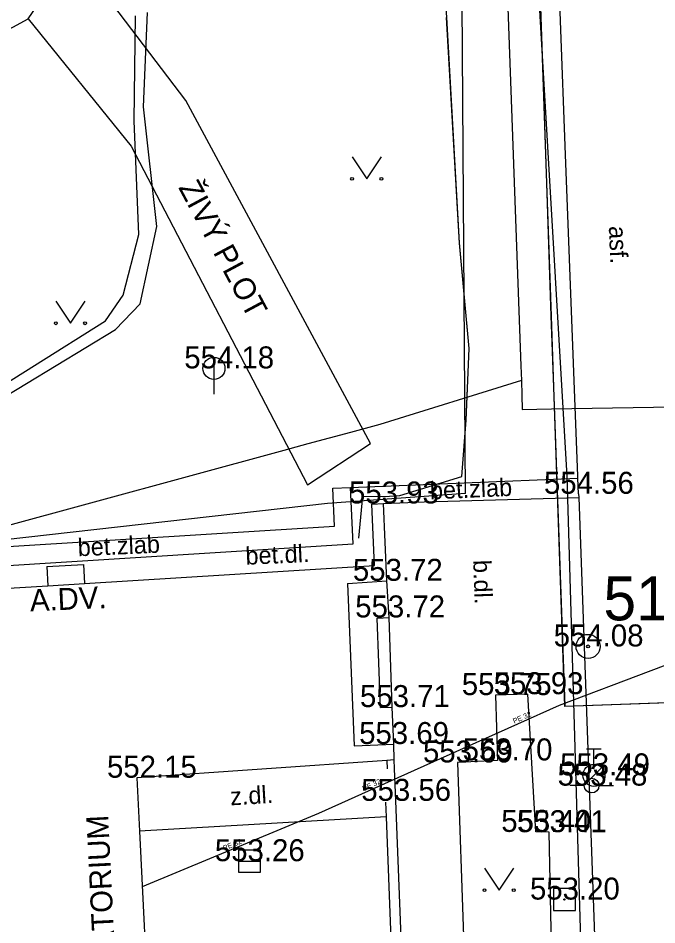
# Model space of a CAD drawing. Extents: x -669393 to -668650, y -1126925 to -1126294.
# Drawn here: x -669260.09 to -669238.27, y -1126465.9 to -1126434.96 of the extents above; entities that cross this region are included whole.
import ezdxf

# ---------------------------------------------------------------- set-up
doc = ezdxf.new("R2010")
doc.units = 0
for name, color, linetype in [('G_Bod_tecka', 7, 'Continuous'), ('G_Bod_vyska', 7, 'Continuous'), ('G_Bodove_pole', 7, 'Continuous'), ('G_Budovy_Objekty', 7, 'Continuous'), ('G_Cesty_Schody', 7, 'Continuous'), ('G_Plochy_zpevnene', 7, 'Continuous'), ('G_Ploty', 7, 'Continuous'), ('G_Ploty_vstupy', 7, 'Continuous'), ('G_Popisy_povrchu', 7, 'Continuous'), ('G_Poznamky_odkaz', 7, 'Continuous'), ('G_Site-kanalizace', 7, 'Continuous'), ('G_Site-Sachty_N', 7, 'Continuous'), ('G_Site-vodovod', 7, 'Continuous'), ('G_Z_ELsilove_podz_kotovane', 7, 'Continuous'), ('G_Z_PLYNY_podz_geodeticky', 7, 'Continuous'), ('G_Z_SPOJE_podz_geodeticky', 7, 'Continuous'), ('G_Z_SPOJE_podz_kotovane', 7, 'Continuous'), ('G_Z_SPOJE_podz_priblizne', 7, 'Continuous'), ('G_Z_SPOJE_podz_zahozene', 7, 'Continuous'), ('G_Z_VODA_podz_kotovane', 7, 'Continuous'), ('G_Zelen-Znacky', 7, 'Continuous'), ('Vrstva 11', 7, 'Continuous'), ('Vrstva 17', 7, 'Continuous'), ('Vrstva 26', 7, 'Continuous'), ('Vrstva 4', 7, 'Continuous')]:
    doc.layers.add(name, color=color, linetype=linetype)

msp = doc.modelspace()

# ---------------------------------------------------------------- linework, layer by layer
at = {"layer": 'G_Bod_tecka'}
for p, q in [((-669253.4, -1126446.91), (-669253.4, -1126446.91)), ((-669240.95, -1126451.19), (-669240.95, -1126451.19)), ((-669247.62, -1126451.52), (-669247.62, -1126451.52)), ((-669247.5, -1126454.16), (-669247.5, -1126454.16)), ((-669247.42, -1126455.41), (-669247.42, -1126455.41)), ((-669240.62, -1126456.4), (-669240.62, -1126456.4)), ((-669243.78, -1126458.06), (-669243.78, -1126458.06)), ((-669242.68, -1126458.03), (-669242.68, -1126458.03)), ((-669247.31, -1126458.47), (-669247.31, -1126458.47)), ((-669247.26, -1126459.73), (-669247.26, -1126459.73)), ((-669245.08, -1126460.36), (-669245.08, -1126460.36)), ((-669243.72, -1126460.29), (-669243.72, -1126460.29)), ((-669256.03, -1126460.88), (-669256.03, -1126460.88)), ((-669240.42, -1126460.8), (-669240.42, -1126460.8)), ((-669240.5, -1126461.15), (-669240.5, -1126461.15)), ((-669247.19, -1126461.67), (-669247.19, -1126461.67)), ((-669242.41, -1126462.73), (-669242.41, -1126462.73)), ((-669241.95, -1126462.74), (-669241.95, -1126462.74)), ((-669252.19, -1126463.73), (-669252.19, -1126463.73)), ((-669241.43, -1126465.04), (-669241.43, -1126465.04))]:
    msp.add_line(p, q, dxfattribs=at)
at = {"layer": 'G_Bodove_pole'}
for radius in [0.412, 0.05]:
    msp.add_circle((-669240.62, -1126456.4), radius, dxfattribs=at)
at = {"layer": 'G_Budovy_Objekty'}
for p, q in [((-669248.01, -1126451.54), (-669247.61, -1126451.52)), ((-669247.92, -1126453.64), (-669248.01, -1126451.54)), ((-669247.5, -1126454.16), (-669247.61, -1126451.52)), ((-669257.82, -1126454.25), (-669247.92, -1126453.64)), ((-669259.07, -1126454.33), (-669257.82, -1126454.25)), ((-669248.84, -1126454.25), (-669247.5, -1126454.16)), ((-669248.84, -1126454.25), (-669248.61, -1126459.79)), ((-669247.42, -1126455.41), (-669247.5, -1126454.16)), ((-669263.29, -1126454.59), (-669259.07, -1126454.33)), ((-669247.82, -1126455.43), (-669247.42, -1126455.41)), ((-669247.71, -1126458.48), (-669247.82, -1126455.43)), ((-669247.31, -1126458.47), (-669247.42, -1126455.41)), ((-669247.71, -1126458.48), (-669247.31, -1126458.47)), ((-669247.26, -1126459.73), (-669247.31, -1126458.47)), ((-669248.61, -1126459.79), (-669247.26, -1126459.73)), ((-669247.24, -1126460.27), (-669247.26, -1126459.73))]:
    msp.add_line(p, q, dxfattribs=at)
for points in [[(-669247.24, -1126460.27), (-669247.49, -1126460.29), (-669256.03, -1126460.88)], [(-669256.03, -1126460.88), (-669255.94, -1126462.71), (-669255.61, -1126469.39)]]:
    msp.add_lwpolyline(points, dxfattribs=at)
at = {"layer": 'G_Cesty_Schody'}
for p, q in [((-669248.65, -1126452.9), (-669248.74, -1126450.97)), ((-669247.61, -1126451.52), (-669246.22, -1126451.46)), ((-669246.22, -1126451.46), (-669240.94, -1126451.32)), ((-669264.38, -1126453.88), (-669248.65, -1126452.9)), ((-669259.11, -1126453.67), (-669257.86, -1126453.6)), ((-669259.11, -1126453.67), (-669259.07, -1126454.33)), ((-669257.86, -1126453.6), (-669257.82, -1126454.25))]:
    msp.add_line(p, q, dxfattribs=at)
at = {"layer": 'G_Plochy_zpevnene'}
for p, q in [((-669249.28, -1126452.3), (-669249.34, -1126451)), ((-669264.42, -1126453.24), (-669249.28, -1126452.3)), ((-669242.68, -1126458.03), (-669243.78, -1126458.06)), ((-669243.78, -1126458.06), (-669243.72, -1126460.29)), ((-669242.41, -1126462.73), (-669242.68, -1126458.03)), ((-669243.72, -1126460.29), (-669245.08, -1126460.36)), ((-669245.08, -1126460.36), (-669244.81, -1126468.07)), ((-669247.52, -1126462.22), (-669255.94, -1126462.71)), ((-669241.95, -1126462.74), (-669242.41, -1126462.73)), ((-669241.8, -1126470.31), (-669241.95, -1126462.74))]:
    msp.add_line(p, q, dxfattribs=at)
for points in [[(-669240.97, -1126450.59), (-669241.4, -1126439.31), (-669241.85, -1126427.43), (-669241.97, -1126424.91), (-669242.28, -1126420.52), (-669242.47, -1126418.691)], [(-669249.34, -1126451), (-669248.74, -1126450.97), (-669240.97, -1126450.66)], [(-669240.95, -1126451.19), (-669240.97, -1126450.66), (-669240.97, -1126450.59)], [(-669240.95, -1126451.19), (-669240.94, -1126451.32), (-669240.1, -1126474.87)]]:
    msp.add_lwpolyline(points, dxfattribs=at)
at = {"layer": 'G_Ploty'}
for p, q in [((-669259.75, -1126434.98), (-669258.21, -1126432.7)), ((-669254.36, -1126437.77), (-669258.21, -1126432.7)), ((-669266.05, -1126438.4), (-669259.75, -1126434.98)), ((-669259.75, -1126434.98), (-669256.23, -1126439.33)), ((-669248.05, -1126449.47), (-669254.36, -1126437.77)), ((-669256.23, -1126439.33), (-669250.2, -1126450.88)), ((-669250.2, -1126450.88), (-669248.05, -1126449.47)), ((-669247.49, -1126460.29), (-669247.48, -1126460.58)), ((-669247.23, -1126460.57), (-669247.24, -1126460.27)), ((-669246.84, -1126470.63), (-669247.19, -1126461.67))]:
    msp.add_line(p, q, dxfattribs=at)
msp.add_lwpolyline([(-669247.54, -1126461.71), (-669247.52, -1126462.22), (-669247.27, -1126468.76), (-669247.24, -1126470.65)], dxfattribs=at)
at = {"layer": 'G_Ploty_vstupy'}
msp.add_lwpolyline([(-669247.19, -1126461.67), (-669247.23, -1126460.57)], dxfattribs=at)
at = {"layer": 'G_Site-kanalizace'}
for p, q in [((-669253.4, -1126446.535), (-669253.4, -1126447.785)), ((-669252.565, -1126463.73), (-669251.815, -1126463.73))]:
    msp.add_line(p, q, dxfattribs=at)
msp.add_lwpolyline([(-669252.565, -1126464.104), (-669251.815, -1126464.104), (-669251.815, -1126463.354), (-669252.565, -1126463.354)], close=True, dxfattribs=at)
msp.add_circle((-669253.4, -1126446.91), 0.375, dxfattribs=at)
at = {"layer": 'G_Site-Sachty_N'}
msp.add_lwpolyline([(-669241.805, -1126465.415), (-669241.055, -1126465.415), (-669241.055, -1126464.665), (-669241.805, -1126464.665)], close=True, dxfattribs=at)
msp.add_circle((-669241.43, -1126465.04), 0.02, dxfattribs=at)
at = {"layer": 'G_Site-vodovod'}
for p, q in [((-669240.67, -1126459.9), (-669240.17, -1126459.9)), ((-669240.42, -1126460.425), (-669240.42, -1126459.9)), ((-669240.685, -1126461.065), (-669240.155, -1126460.535)), ((-669240.75, -1126461.15), (-669241.25, -1126461.15)), ((-669240.25, -1126461.15), (-669239.75, -1126461.15))]:
    msp.add_line(p, q, dxfattribs=at)
for centre, radius in [((-669240.42, -1126460.8), 0.375), ((-669240.5, -1126461.15), 0.25)]:
    msp.add_circle(centre, radius, dxfattribs=at)
at = {"layer": 'G_Z_ELsilove_podz_kotovane'}
for points in [[(-669248.45, -1126452.7), (-669248.32, -1126451.27), (-669247.58, -1126451.28), (-669247.05, -1126451.25), (-669244.93, -1126450.6), (-669244.79, -1126448.67), (-669244.68, -1126446.23), (-669245.01, -1126442.63), (-669245.45, -1126434.93), (-669246.05, -1126425.35), (-669246.928, -1126420.284)], [(-669294.238, -1126484.98), (-669293.805, -1126479.917), (-669293.311, -1126474.694), (-669293.134, -1126470.841), (-669292.916, -1126470.242), (-669292.754, -1126468.991), (-669292.213, -1126467.442), (-669291.269, -1126465.924), (-669289.953, -1126465.075), (-669287.478, -1126464.367), (-669282.756, -1126462.731), (-669280.311, -1126461.704), (-669278.03, -1126460.039), (-669274.204, -1126456.763), (-669270.394, -1126453.865), (-669269.061, -1126452.394), (-669267.07, -1126450.598), (-669265.489, -1126449.819), (-669261.844, -1126448.654), (-669256.767, -1126445.579), (-669255.918, -1126444.71), (-669255.346, -1126442.068), (-669255.801, -1126437.981), (-669255.665, -1126434.767)], [(-669294.703, -1126484.965), (-669294.159, -1126479.826), (-669293.773, -1126474.673), (-669293.472, -1126470.855), (-669293.268, -1126470.321), (-669293.146, -1126469.122), (-669292.654, -1126467.249), (-669291.4, -1126465.552), (-669290.24, -1126464.796), (-669287.41, -1126463.964), (-669282.924, -1126462.475), (-669280.401, -1126461.24), (-669278.377, -1126459.795), (-669274.375, -1126456.475), (-669270.731, -1126453.546), (-669269.236, -1126452.137), (-669267.198, -1126450.324), (-669265.586, -1126449.552), (-669261.964, -1126448.337), (-669257.103, -1126445.287), (-669256.5, -1126444.406), (-669255.97, -1126442.335), (-669256.127, -1126438.463), (-669256.083, -1126434.882)]]:
    msp.add_lwpolyline(points, dxfattribs=at)
at = {"layer": 'G_Z_PLYNY_podz_geodeticky'}
for points in [[(-669244.59, -1126419.449), (-669244.5, -1126420.11), (-669244.07, -1126423.69), (-669243.43, -1126432.72), (-669242.918, -1126446.82)], [(-669242.918, -1126446.82), (-669242.9, -1126447.32), (-669242.885, -1126447.82)], [(-669242.9, -1126447.32), (-669247.73, -1126448.82), (-669248.74, -1126449.1), (-669250.19, -1126449.49), (-669251.01, -1126449.71), (-669260.8, -1126452.37), (-669260.59, -1126454.3)], [(-669242.885, -1126447.82), (-669242.87, -1126448.31), (-669241.87, -1126448.29), (-669237, -1126448.21), (-669236.43, -1126448.2), (-669236.34, -1126452.72), (-669236.74, -1126461.2), (-669237.14, -1126463.65), (-669237.35, -1126465.38), (-669237.15, -1126472.32), (-669236.9, -1126477.96), (-669235.43, -1126477.93)]]:
    msp.add_lwpolyline(points, dxfattribs=at)
at = {"layer": 'G_Z_SPOJE_podz_geodeticky'}
for points in [[(-669244.81, -1126451.18), (-669245.01, -1126421.01), (-669245.212, -1126419.671)], [(-669244.81, -1126451.18), (-669249.52, -1126451.52)], [(-669249.52, -1126451.52), (-669263.78, -1126453.12)]]:
    msp.add_lwpolyline(points, dxfattribs=at)
at = {"layer": 'G_Z_SPOJE_podz_kotovane'}
for points in [[(-669244.81, -1126451.18), (-669245.01, -1126421.01), (-669245.212, -1126419.671)], [(-669236.4, -1126517.15), (-669237.71, -1126510.13), (-669238.65, -1126501.82), (-669239.55, -1126493.17), (-669240.48, -1126479.55), (-669241.34, -1126450.59), (-669242.66, -1126428.08)], [(-669244.81, -1126451.18), (-669249.52, -1126451.52)], [(-669249.52, -1126451.52), (-669263.78, -1126453.12)]]:
    msp.add_lwpolyline(points, dxfattribs=at)
at = {"layer": 'G_Z_SPOJE_podz_priblizne'}
for points in [[(-669244.81, -1126451.18), (-669245.01, -1126421.01), (-669245.212, -1126419.671)], [(-669244.81, -1126451.18), (-669249.52, -1126451.52)], [(-669249.52, -1126451.52), (-669263.78, -1126453.12)]]:
    msp.add_lwpolyline(points, dxfattribs=at)
at = {"layer": 'G_Z_SPOJE_podz_zahozene'}
for p, q in [((-669242.33, -1126432.36), (-669242.04, -1126440.59)), ((-669242.04, -1126440.59), (-669241.89, -1126445.12)), ((-669241.89, -1126445.12), (-669241.8, -1126447.55)), ((-669241.8, -1126447.55), (-669241.42, -1126458.44)), ((-669241.42, -1126458.44), (-669236.66, -1126458.27))]:
    msp.add_line(p, q, dxfattribs=at)
at = {"layer": 'G_Z_VODA_podz_kotovane'}
msp.add_lwpolyline([(-669235.05, -1126456.04), (-669235.35, -1126456.05), (-669241.61, -1126458.42), (-669244.46, -1126459.69), (-669247.12, -1126460.88), (-669249.83, -1126462.1), (-669255.85, -1126464.61)], dxfattribs=at)
at = {"layer": 'G_Zelen-Znacky'}
for p, q in [((-669248.68, -1126439.69), (-669248.18, -1126440.44)), ((-669248.18, -1126440.44), (-669247.68, -1126439.69)), ((-669258.8, -1126444.62), (-669258.3, -1126445.37)), ((-669258.3, -1126445.37), (-669257.8, -1126444.62)), ((-669244.16, -1126463.97), (-669243.66, -1126464.72)), ((-669243.66, -1126464.72), (-669243.16, -1126463.97))]:
    msp.add_line(p, q, dxfattribs=at)
for centre in [(-669248.68, -1126440.44), (-669247.68, -1126440.44), (-669258.8, -1126445.37), (-669257.8, -1126445.37), (-669244.16, -1126464.72), (-669243.16, -1126464.72)]:
    msp.add_circle(centre, 0.05, dxfattribs=at)
at = {"layer": 'Vrstva 11'}
msp.add_lwpolyline([(-669242.329, -1126432.357), (-669242.043, -1126440.589), (-669241.886, -1126445.124), (-669241.801, -1126447.552), (-669241.423, -1126458.437), (-669236.659, -1126458.271), (-669236.183, -1126471.971), (-669235.968, -1126478.159), (-669235.263, -1126490.844), (-669234.239, -1126503.006), (-669232.513, -1126514.97), (-669230.459, -1126523.631), (-669228.049, -1126528.828), (-669223.863, -1126534.833), (-669220.499, -1126536.731), (-669215.117, -1126536.724), (-669210.737, -1126535.52), (-669208.578, -1126534.926), (-669208.195, -1126535.152), (-669199.065, -1126532.425), (-669198.62, -1126533.005), (-669158.05, -1126523.476), (-669081.405, -1126505.472)], dxfattribs=at)
at = {"layer": 'Vrstva 17'}
for p, q in [((-669245.008, -1126442.631), (-669245.454, -1126434.93)), ((-669244.685, -1126446.233), (-669245.008, -1126442.631)), ((-669244.79, -1126448.672), (-669244.685, -1126446.233)), ((-669244.934, -1126450.603), (-669244.79, -1126448.672)), ((-669247.051, -1126451.249), (-669244.934, -1126450.603)), ((-669248.453, -1126452.699), (-669248.318, -1126451.266)), ((-669248.318, -1126451.266), (-669247.58, -1126451.28)), ((-669247.58, -1126451.28), (-669247.051, -1126451.249))]:
    msp.add_line(p, q, dxfattribs=at)
at = {"layer": 'Vrstva 26'}
msp.add_lwpolyline([(-669235.05, -1126456.04), (-669235.35, -1126456.05), (-669241.61, -1126458.42), (-669244.46, -1126459.69), (-669247.12, -1126460.88), (-669249.83, -1126462.1), (-669255.85, -1126464.61)], dxfattribs=at)

# ---------------------------------------------------------------- texts
at = {"layer": 'G_Bod_vyska'}
for s, p in [('554.18', (-669254.412, -1126446.91)), ('554.56', (-669242.128, -1126451.19)), ('553.93', (-669248.786, -1126451.52)), ('553.72', (-669248.654, -1126454.16)), ('553.72', (-669248.574, -1126455.41)), ('554.08', (-669241.796, -1126456.4)), ('553.75', (-669244.934, -1126458.06)), ('553.93', (-669243.846, -1126458.03)), ('553.71', (-669248.412, -1126458.47)), ('553.69', (-669248.44, -1126459.73)), ('553.70', (-669244.906, -1126460.29)), ('553.69', (-669246.26, -1126460.36)), ('552.15', (-669257.052, -1126460.88)), ('553.49', (-669241.576, -1126460.8)), ('553.48', (-669241.664, -1126461.15)), ('553.56', (-669248.368, -1126461.67)), ('553.40', (-669243.586, -1126462.73)), ('553.41', (-669243.052, -1126462.74)), ('553.26', (-669253.368, -1126463.73)), ('553.20', (-669242.606, -1126465.04))]:
    msp.add_text(s, height=0.75, dxfattribs=at).set_placement(p)
at = {"layer": 'G_Bodove_pole'}
msp.add_text('5101', height=1.5, dxfattribs=at).set_placement((-669240.097, -1126455.51))
at = {"layer": 'G_Popisy_povrchu'}
for s, rotation, p in [('asf.', 272.3583, (-669239.912, -1126442.059)), ('bet.zlab', 2.5376, (-669246.011, -1126451.383)), ('bet.zlab', 2.5376, (-669258.041, -1126453.323)), ('bet.dl.', 2.5376, (-669252.311, -1126453.613)), ('b.dl.', 272.0584, (-669244.546, -1126453.456)), ('z.dl.', 3.3301, (-669252.83, -1126461.825))]:
    msp.add_text(s, height=0.6, rotation=rotation, dxfattribs=at).set_placement(p)
at = {"layer": 'G_Poznamky_odkaz'}
for s, rotation, p in [('ŽIVÝ PLOT', 298.1761, (-669254.628, -1126440.733)), ('A.DV.', 2.5376, (-669259.67, -1126455.205)), ('KREMATORIUM', 92.8255, (-669256.643, -1126469.65))]:
    msp.add_text(s, height=0.75, rotation=rotation, dxfattribs=at).set_placement(p)
at = {"layer": 'Vrstva 4'}
for rotation, p in [(24.1251, (-669243.143, -1126459.039)), (24.1046, (-669248.282, -1126461.339)), (22.6737, (-669253.045, -1126463.373))]:
    msp.add_text('PE 32', height=0.1755, rotation=rotation, dxfattribs=at).set_placement(p)

doc.saveas('drawing.dxf')
